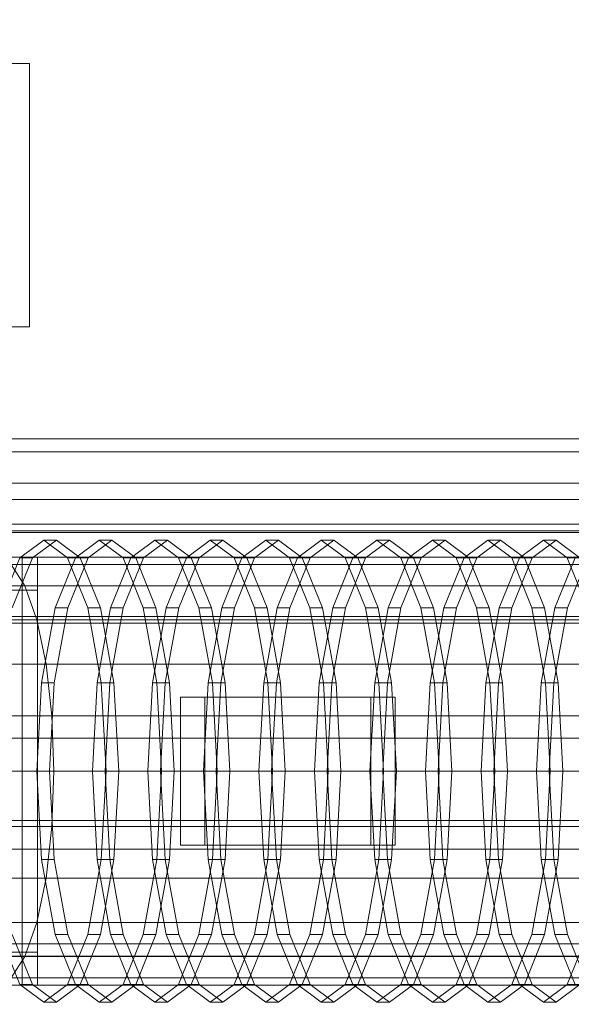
# Model space of a CAD drawing. Header units: millimetres. Extents: x -1970 to 61924, y -58230 to 6847.
# Tile 410 of 656: x 9307 to 9642, y -17512 to -16913. Entities that reach past the tile are written whole.
import ezdxf

# ---------------------------------------------------------------- set-up
doc = ezdxf.new("R2010")
doc.units = ezdxf.units.MM
for name, color, linetype, lineweight in [('COTAS_O', 1, 'Continuous', 0), ('superior_C01', 7, 'Continuous', 0), ('superior_mezcladora', 7, 'Continuous', 0)]:
    doc.layers.add(name, color=color, linetype=linetype, lineweight=lineweight)
doc.dimstyles.new('R19_100', dxfattribs={"dimtxt": 250, "dimasz": 150, "dimexe": 150, "dimexo": 80, "dimgap": 100, "dimtad": 1, "dimtih": 1, "dimtoh": 1, "dimdsep": 46, "dimcen": 0.09, "dimadec": 0, "dimazin": 0, "dimtfac": 1, "dimtdec": 4, "dimtofl": 0, "dimtmove": 0, "dimatfit": 3, "dimfxl": 1, "dimtolj": 1, "dimtzin": 0, "dimarcsym": 0})

# ---------------------------------------------------------------- blocks, each defined once
blk = doc.blocks.new('DIM_R26_36')
at = {"layer": 'COTAS_O'}
for p, q in [((9108.38, -17350), (9063.38, -17500)), ((9808.38, -17350), (9108.38, -17350)), ((9108.38, -18650), (9108.38, -17350)), ((9108.38, -17350), (9153.38, -17500)), ((9108.38, -18650), (9063.38, -18500)), ((9108.38, -18650), (9153.38, -18500)), ((9808.38, -18650), (9108.38, -18650))]:
    blk.add_line(p, q, dxfattribs=at)
blk.add_text('1300 O', height=250, rotation=90, dxfattribs=at).set_placement((9008.38, -18000))

msp = doc.modelspace()

# ---------------------------------------------------------------- linework, layer by layer
at = {"layer": 'superior_C01'}
for p, q in [((9153.297, -16940), (9313.297, -16940)), ((9313.297, -16940), (9313.297, -17100)), ((9313.297, -17100), (9153.297, -17100)), ((9185.158, -17168), (10181.824, -17168)), ((10204.939, -17168), (9208.272, -17168)), ((9185.158, -17176), (10181.824, -17176)), ((9208.272, -17176), (10204.939, -17176)), ((9187.289, -17195), (10177.97, -17195)), ((10178.868, -17195), (9188.187, -17195)), ((9200.724, -17195), (10200.204, -17195)), ((10200.626, -17195), (9201.146, -17195)), ((9187.289, -17205), (10177.97, -17205)), ((9188.187, -17205), (10178.868, -17205)), ((9200.724, -17205), (10200.204, -17205)), ((9201.146, -17205), (10200.626, -17205)), ((9838.242, -17225), (9106.386, -17225)), ((9109.083, -17225), (9840.938, -17225)), ((9307.415, -17240.287), (9321.901, -17229.6)), ((9329.605, -17229.6), (9315.119, -17240.287)), ((9321.901, -17229.6), (9336.387, -17240.287)), ((9329.605, -17229.6), (9321.901, -17229.6)), ((9344.091, -17240.287), (9329.605, -17229.6)), ((9341.119, -17240.287), (9355.605, -17229.6)), ((9363.309, -17229.6), (9348.823, -17240.287)), ((9355.605, -17229.6), (9370.091, -17240.287)), ((9363.309, -17229.6), (9355.605, -17229.6)), ((9377.795, -17240.287), (9363.309, -17229.6)), ((9374.823, -17240.287), (9389.309, -17229.6)), ((9397.013, -17229.6), (9382.527, -17240.287)), ((9389.309, -17229.6), (9403.795, -17240.287)), ((9397.013, -17229.6), (9389.309, -17229.6)), ((9411.499, -17240.287), (9397.013, -17229.6)), ((9408.527, -17240.287), (9423.013, -17229.6)), ((9430.717, -17229.6), (9416.23, -17240.287)), ((9423.013, -17229.6), (9437.499, -17240.287)), ((9430.717, -17229.6), (9423.013, -17229.6)), ((9445.203, -17240.287), (9430.717, -17229.6)), ((9442.231, -17240.287), (9456.717, -17229.6)), ((9464.42, -17229.6), (9449.934, -17240.287)), ((9456.717, -17229.6), (9471.203, -17240.287)), ((9464.42, -17229.6), (9456.717, -17229.6)), ((9478.907, -17240.287), (9464.42, -17229.6)), ((9475.935, -17240.287), (9490.421, -17229.6)), ((9498.124, -17229.6), (9483.638, -17240.287)), ((9490.421, -17229.6), (9504.907, -17240.287)), ((9498.124, -17229.6), (9490.421, -17229.6)), ((9512.61, -17240.287), (9498.124, -17229.6)), ((9509.638, -17240.287), (9524.125, -17229.6)), ((9531.828, -17229.6), (9517.342, -17240.287)), ((9524.125, -17229.6), (9538.611, -17240.287)), ((9531.828, -17229.6), (9524.125, -17229.6)), ((9546.314, -17240.287), (9531.828, -17229.6)), ((9543.342, -17240.287), (9557.828, -17229.6)), ((9565.532, -17229.6), (9551.046, -17240.287)), ((9557.828, -17229.6), (9572.314, -17240.287)), ((9565.532, -17229.6), (9557.828, -17229.6)), ((9580.018, -17240.287), (9565.532, -17229.6)), ((9577.046, -17240.287), (9591.532, -17229.6)), ((9599.236, -17229.6), (9584.75, -17240.287)), ((9591.532, -17229.6), (9606.018, -17240.287)), ((9599.236, -17229.6), (9591.532, -17229.6)), ((9613.722, -17240.287), (9599.236, -17229.6)), ((9610.75, -17240.287), (9625.236, -17229.6)), ((9632.94, -17229.6), (9618.454, -17240.287)), ((9625.236, -17229.6), (9639.722, -17240.287)), ((9632.94, -17229.6), (9625.236, -17229.6)), ((9647.426, -17240.287), (9632.94, -17229.6)), ((9755.237, -17240), (9293.012, -17240)), ((9295.134, -17270.722), (9307.415, -17240.287)), ((9315.119, -17240.287), (9302.838, -17270.722)), ((9307.415, -17240.287), (9315.119, -17240.287)), ((9809.546, -17240), (9308.803, -17240)), ((9308.803, -17240), (9308.803, -17500)), ((9318.239, -17240), (9308.803, -17240)), ((9318.239, -17500), (9318.239, -17240)), ((9318.239, -17240), (9818.983, -17240)), ((9328.838, -17270.722), (9341.119, -17240.287)), ((9336.387, -17240.287), (9348.668, -17270.722)), ((9336.387, -17240.287), (9344.091, -17240.287)), ((9348.823, -17240.287), (9336.542, -17270.722)), ((9341.119, -17240.287), (9348.823, -17240.287)), ((9356.372, -17270.722), (9344.091, -17240.287)), ((9362.542, -17270.722), (9374.823, -17240.287)), ((9370.091, -17240.287), (9382.372, -17270.722)), ((9370.091, -17240.287), (9377.795, -17240.287)), ((9382.527, -17240.287), (9370.246, -17270.722)), ((9374.823, -17240.287), (9382.527, -17240.287)), ((9390.076, -17270.722), (9377.795, -17240.287)), ((9396.246, -17270.722), (9408.527, -17240.287)), ((9403.795, -17240.287), (9416.076, -17270.722)), ((9403.795, -17240.287), (9411.499, -17240.287)), ((9416.23, -17240.287), (9403.95, -17270.722)), ((9408.527, -17240.287), (9416.23, -17240.287)), ((9423.78, -17270.722), (9411.499, -17240.287)), ((9429.95, -17270.722), (9442.231, -17240.287)), ((9437.499, -17240.287), (9449.78, -17270.722)), ((9437.499, -17240.287), (9445.203, -17240.287)), ((9449.934, -17240.287), (9437.654, -17270.722)), ((9442.231, -17240.287), (9449.934, -17240.287)), ((9457.483, -17270.722), (9445.203, -17240.287)), ((9463.654, -17270.722), (9475.935, -17240.287)), ((9471.203, -17240.287), (9483.484, -17270.722)), ((9471.203, -17240.287), (9478.907, -17240.287)), ((9483.638, -17240.287), (9471.358, -17270.722)), ((9475.935, -17240.287), (9483.638, -17240.287)), ((9491.187, -17270.722), (9478.907, -17240.287)), ((9497.358, -17270.722), (9509.638, -17240.287)), ((9504.907, -17240.287), (9517.187, -17270.722)), ((9504.907, -17240.287), (9512.61, -17240.287)), ((9517.342, -17240.287), (9505.061, -17270.722)), ((9509.638, -17240.287), (9517.342, -17240.287)), ((9524.891, -17270.722), (9512.61, -17240.287)), ((9531.062, -17270.722), (9543.342, -17240.287)), ((9538.611, -17240.287), (9550.891, -17270.722)), ((9538.611, -17240.287), (9546.314, -17240.287)), ((9551.046, -17240.287), (9538.765, -17270.722)), ((9543.342, -17240.287), (9551.046, -17240.287)), ((9558.595, -17270.722), (9546.314, -17240.287)), ((9564.765, -17270.722), (9577.046, -17240.287)), ((9572.314, -17240.287), (9584.595, -17270.722)), ((9572.314, -17240.287), (9580.018, -17240.287)), ((9584.75, -17240.287), (9572.469, -17270.722)), ((9577.046, -17240.287), (9584.75, -17240.287)), ((9592.299, -17270.722), (9580.018, -17240.287)), ((9598.469, -17270.722), (9610.75, -17240.287)), ((9606.018, -17240.287), (9618.299, -17270.722)), ((9606.018, -17240.287), (9613.722, -17240.287)), ((9618.454, -17240.287), (9606.173, -17270.722)), ((9610.75, -17240.287), (9618.454, -17240.287)), ((9626.003, -17270.722), (9613.722, -17240.287)), ((9632.173, -17270.722), (9644.454, -17240.287)), ((9639.722, -17240.287), (9652.003, -17270.722)), ((9639.722, -17240.287), (9647.426, -17240.287)), ((9652.158, -17240.287), (9639.877, -17270.722)), ((9283.941, -17244.43), (9746.165, -17244.43)), ((9302.084, -17244.43), (9310.537, -17257.417)), ((9302.084, -17244.43), (9764.308, -17244.43)), ((9125.646, -17260), (9318.239, -17260)), ((9275.487, -17257.417), (9737.712, -17257.417)), ((9301.523, -17260), (9318.239, -17260)), ((9310.537, -17257.417), (9317.796, -17278.076)), ((9310.537, -17257.417), (9772.762, -17257.417)), ((9318.239, -17260), (9318.239, -17480)), ((9320.633, -17316.271), (9328.838, -17270.722)), ((9336.542, -17270.722), (9328.336, -17316.271)), ((9328.838, -17270.722), (9336.542, -17270.722)), ((9348.668, -17270.722), (9356.874, -17316.271)), ((9348.668, -17270.722), (9356.372, -17270.722)), ((9354.336, -17316.271), (9362.542, -17270.722)), ((9364.578, -17316.271), (9356.372, -17270.722)), ((9370.246, -17270.722), (9362.04, -17316.271)), ((9362.542, -17270.722), (9370.246, -17270.722)), ((9382.372, -17270.722), (9390.578, -17316.271)), ((9382.372, -17270.722), (9390.076, -17270.722)), ((9388.04, -17316.271), (9396.246, -17270.722)), ((9398.281, -17316.271), (9390.076, -17270.722)), ((9403.95, -17270.722), (9395.744, -17316.271)), ((9396.246, -17270.722), (9403.95, -17270.722)), ((9416.076, -17270.722), (9424.282, -17316.271)), ((9416.076, -17270.722), (9423.78, -17270.722)), ((9421.744, -17316.271), (9429.95, -17270.722)), ((9431.985, -17316.271), (9423.78, -17270.722)), ((9437.654, -17270.722), (9429.448, -17316.271)), ((9429.95, -17270.722), (9437.654, -17270.722)), ((9449.78, -17270.722), (9457.985, -17316.271)), ((9449.78, -17270.722), (9457.483, -17270.722)), ((9455.448, -17316.271), (9463.654, -17270.722)), ((9465.689, -17316.271), (9457.483, -17270.722)), ((9471.358, -17270.722), (9463.152, -17316.271)), ((9463.654, -17270.722), (9471.358, -17270.722)), ((9483.484, -17270.722), (9491.689, -17316.271)), ((9483.484, -17270.722), (9491.187, -17270.722)), ((9489.152, -17316.271), (9497.358, -17270.722)), ((9499.393, -17316.271), (9491.187, -17270.722)), ((9505.061, -17270.722), (9496.856, -17316.271)), ((9497.358, -17270.722), (9505.061, -17270.722)), ((9517.187, -17270.722), (9525.393, -17316.271)), ((9517.187, -17270.722), (9524.891, -17270.722)), ((9522.856, -17316.271), (9531.062, -17270.722)), ((9533.097, -17316.271), (9524.891, -17270.722)), ((9538.765, -17270.722), (9530.56, -17316.271)), ((9531.062, -17270.722), (9538.765, -17270.722)), ((9550.891, -17270.722), (9559.097, -17316.271)), ((9550.891, -17270.722), (9558.595, -17270.722)), ((9556.56, -17316.271), (9564.765, -17270.722)), ((9566.801, -17316.271), (9558.595, -17270.722)), ((9572.469, -17270.722), (9564.263, -17316.271)), ((9564.765, -17270.722), (9572.469, -17270.722)), ((9584.595, -17270.722), (9592.801, -17316.271)), ((9584.595, -17270.722), (9592.299, -17270.722)), ((9590.264, -17316.271), (9598.469, -17270.722)), ((9600.505, -17316.271), (9592.299, -17270.722)), ((9606.173, -17270.722), (9597.967, -17316.271)), ((9598.469, -17270.722), (9606.173, -17270.722)), ((9618.299, -17270.722), (9626.505, -17316.271)), ((9618.299, -17270.722), (9626.003, -17270.722)), ((9623.967, -17316.271), (9632.173, -17270.722)), ((9634.209, -17316.271), (9626.003, -17270.722)), ((9639.877, -17270.722), (9631.671, -17316.271)), ((9632.173, -17270.722), (9639.877, -17270.722)), ((9268.228, -17278.076), (9730.453, -17278.076)), ((9317.796, -17278.076), (9323.366, -17305)), ((9317.796, -17278.076), (9780.021, -17278.076)), ((9262.658, -17305), (9724.883, -17305)), ((9323.366, -17305), (9326.868, -17336.354)), ((9323.366, -17305), (9785.591, -17305)), ((9317.751, -17370), (9320.633, -17316.271)), ((9320.633, -17316.271), (9328.336, -17316.271)), ((9328.336, -17316.271), (9325.455, -17370)), ((9351.455, -17370), (9354.336, -17316.271)), ((9354.336, -17316.271), (9362.04, -17316.271)), ((9356.874, -17316.271), (9359.755, -17370)), ((9356.874, -17316.271), (9364.578, -17316.271)), ((9362.04, -17316.271), (9359.159, -17370)), ((9367.459, -17370), (9364.578, -17316.271)), ((9385.159, -17370), (9388.04, -17316.271)), ((9388.04, -17316.271), (9395.744, -17316.271)), ((9390.578, -17316.271), (9393.459, -17370)), ((9390.578, -17316.271), (9398.281, -17316.271)), ((9395.744, -17316.271), (9392.863, -17370)), ((9401.163, -17370), (9398.281, -17316.271)), ((9418.863, -17370), (9421.744, -17316.271)), ((9421.744, -17316.271), (9429.448, -17316.271)), ((9424.282, -17316.271), (9427.163, -17370)), ((9424.282, -17316.271), (9431.985, -17316.271)), ((9429.448, -17316.271), (9426.566, -17370)), ((9434.867, -17370), (9431.985, -17316.271)), ((9452.567, -17370), (9455.448, -17316.271)), ((9455.448, -17316.271), (9463.152, -17316.271)), ((9457.985, -17316.271), (9460.867, -17370)), ((9457.985, -17316.271), (9465.689, -17316.271)), ((9463.152, -17316.271), (9460.27, -17370)), ((9468.571, -17370), (9465.689, -17316.271)), ((9486.27, -17370), (9489.152, -17316.271)), ((9489.152, -17316.271), (9496.856, -17316.271)), ((9491.689, -17316.271), (9494.571, -17370)), ((9491.689, -17316.271), (9499.393, -17316.271)), ((9496.856, -17316.271), (9493.974, -17370)), ((9502.275, -17370), (9499.393, -17316.271)), ((9519.974, -17370), (9522.856, -17316.271)), ((9522.856, -17316.271), (9530.56, -17316.271)), ((9525.393, -17316.271), (9528.275, -17370)), ((9525.393, -17316.271), (9533.097, -17316.271)), ((9530.56, -17316.271), (9527.678, -17370)), ((9535.978, -17370), (9533.097, -17316.271)), ((9553.678, -17370), (9556.56, -17316.271)), ((9556.56, -17316.271), (9564.263, -17316.271)), ((9559.097, -17316.271), (9561.979, -17370)), ((9559.097, -17316.271), (9566.801, -17316.271)), ((9564.263, -17316.271), (9561.382, -17370)), ((9569.682, -17370), (9566.801, -17316.271)), ((9587.382, -17370), (9590.264, -17316.271)), ((9590.264, -17316.271), (9597.967, -17316.271)), ((9592.801, -17316.271), (9595.682, -17370)), ((9592.801, -17316.271), (9600.505, -17316.271)), ((9597.967, -17316.271), (9595.086, -17370)), ((9603.386, -17370), (9600.505, -17316.271)), ((9621.086, -17370), (9623.967, -17316.271)), ((9623.967, -17316.271), (9631.671, -17316.271)), ((9626.505, -17316.271), (9629.386, -17370)), ((9626.505, -17316.271), (9634.209, -17316.271)), ((9631.671, -17316.271), (9628.79, -17370)), ((9637.09, -17370), (9634.209, -17316.271)), ((9520.468, -17325), (9404.912, -17325)), ((9404.912, -17325), (9404.912, -17415)), ((9419.741, -17325), (9404.912, -17325)), ((9419.741, -17415), (9419.741, -17325)), ((9419.741, -17325), (9535.297, -17325)), ((9520.468, -17415), (9520.468, -17325)), ((9520.468, -17325), (9535.297, -17325)), ((9535.297, -17325), (9535.297, -17415)), ((9259.156, -17336.354), (9721.381, -17336.354)), ((9326.868, -17336.354), (9328.062, -17370)), ((9326.868, -17336.354), (9789.093, -17336.354)), ((9257.962, -17370), (9720.187, -17370)), ((9320.633, -17423.729), (9317.751, -17370)), ((9317.751, -17370), (9325.455, -17370)), ((9325.455, -17370), (9328.336, -17423.729)), ((9328.062, -17370), (9326.868, -17403.646)), ((9328.062, -17370), (9790.287, -17370)), ((9354.336, -17423.729), (9351.455, -17370)), ((9351.455, -17370), (9359.159, -17370)), ((9359.755, -17370), (9356.874, -17423.729)), ((9359.159, -17370), (9362.04, -17423.729)), ((9359.755, -17370), (9367.459, -17370)), ((9364.578, -17423.729), (9367.459, -17370)), ((9388.04, -17423.729), (9385.159, -17370)), ((9385.159, -17370), (9392.863, -17370)), ((9393.459, -17370), (9390.578, -17423.729)), ((9392.863, -17370), (9395.744, -17423.729)), ((9393.459, -17370), (9401.163, -17370)), ((9398.281, -17423.729), (9401.163, -17370)), ((9421.744, -17423.729), (9418.863, -17370)), ((9418.863, -17370), (9426.566, -17370)), ((9427.163, -17370), (9424.282, -17423.729)), ((9426.566, -17370), (9429.448, -17423.729)), ((9427.163, -17370), (9434.867, -17370)), ((9431.985, -17423.729), (9434.867, -17370)), ((9455.448, -17423.729), (9452.567, -17370)), ((9452.567, -17370), (9460.27, -17370)), ((9460.867, -17370), (9457.985, -17423.729)), ((9460.27, -17370), (9463.152, -17423.729)), ((9460.867, -17370), (9468.571, -17370)), ((9465.689, -17423.729), (9468.571, -17370)), ((9489.152, -17423.729), (9486.27, -17370)), ((9486.27, -17370), (9493.974, -17370)), ((9494.571, -17370), (9491.689, -17423.729)), ((9493.974, -17370), (9496.856, -17423.729)), ((9494.571, -17370), (9502.275, -17370)), ((9499.393, -17423.729), (9502.275, -17370)), ((9522.856, -17423.729), (9519.974, -17370)), ((9519.974, -17370), (9527.678, -17370)), ((9528.275, -17370), (9525.393, -17423.729)), ((9527.678, -17370), (9530.56, -17423.729)), ((9528.275, -17370), (9535.978, -17370)), ((9533.097, -17423.729), (9535.978, -17370)), ((9556.56, -17423.729), (9553.678, -17370)), ((9553.678, -17370), (9561.382, -17370)), ((9561.979, -17370), (9559.097, -17423.729)), ((9561.382, -17370), (9564.263, -17423.729)), ((9561.979, -17370), (9569.682, -17370)), ((9566.801, -17423.729), (9569.682, -17370)), ((9590.264, -17423.729), (9587.382, -17370)), ((9587.382, -17370), (9595.086, -17370)), ((9595.682, -17370), (9592.801, -17423.729)), ((9595.086, -17370), (9597.967, -17423.729)), ((9595.682, -17370), (9603.386, -17370)), ((9600.505, -17423.729), (9603.386, -17370)), ((9623.967, -17423.729), (9621.086, -17370)), ((9621.086, -17370), (9628.79, -17370)), ((9629.386, -17370), (9626.505, -17423.729)), ((9628.79, -17370), (9631.671, -17423.729)), ((9629.386, -17370), (9637.09, -17370)), ((9634.209, -17423.729), (9637.09, -17370)), ((9259.156, -17403.646), (9721.381, -17403.646)), ((9326.868, -17403.646), (9323.366, -17435)), ((9326.868, -17403.646), (9789.093, -17403.646)), ((9404.912, -17415), (9520.468, -17415)), ((9404.912, -17415), (9419.741, -17415)), ((9535.297, -17415), (9419.741, -17415)), ((9535.297, -17415), (9520.468, -17415)), ((9328.838, -17469.278), (9320.633, -17423.729)), ((9320.633, -17423.729), (9328.336, -17423.729)), ((9328.336, -17423.729), (9336.542, -17469.278)), ((9356.874, -17423.729), (9348.668, -17469.278)), ((9362.542, -17469.278), (9354.336, -17423.729)), ((9354.336, -17423.729), (9362.04, -17423.729)), ((9356.372, -17469.278), (9364.578, -17423.729)), ((9356.874, -17423.729), (9364.578, -17423.729)), ((9362.04, -17423.729), (9370.246, -17469.278)), ((9390.578, -17423.729), (9382.372, -17469.278)), ((9396.246, -17469.278), (9388.04, -17423.729)), ((9388.04, -17423.729), (9395.744, -17423.729)), ((9390.076, -17469.278), (9398.281, -17423.729)), ((9390.578, -17423.729), (9398.281, -17423.729)), ((9395.744, -17423.729), (9403.95, -17469.278)), ((9424.282, -17423.729), (9416.076, -17469.278)), ((9429.95, -17469.278), (9421.744, -17423.729)), ((9421.744, -17423.729), (9429.448, -17423.729)), ((9423.78, -17469.278), (9431.985, -17423.729)), ((9424.282, -17423.729), (9431.985, -17423.729)), ((9429.448, -17423.729), (9437.654, -17469.278)), ((9457.985, -17423.729), (9449.78, -17469.278)), ((9463.654, -17469.278), (9455.448, -17423.729)), ((9455.448, -17423.729), (9463.152, -17423.729)), ((9457.483, -17469.278), (9465.689, -17423.729)), ((9457.985, -17423.729), (9465.689, -17423.729)), ((9463.152, -17423.729), (9471.358, -17469.278)), ((9491.689, -17423.729), (9483.484, -17469.278)), ((9497.358, -17469.278), (9489.152, -17423.729)), ((9489.152, -17423.729), (9496.856, -17423.729)), ((9491.187, -17469.278), (9499.393, -17423.729)), ((9491.689, -17423.729), (9499.393, -17423.729)), ((9496.856, -17423.729), (9505.061, -17469.278)), ((9525.393, -17423.729), (9517.187, -17469.278)), ((9531.062, -17469.278), (9522.856, -17423.729)), ((9522.856, -17423.729), (9530.56, -17423.729)), ((9524.891, -17469.278), (9533.097, -17423.729)), ((9525.393, -17423.729), (9533.097, -17423.729)), ((9530.56, -17423.729), (9538.765, -17469.278)), ((9559.097, -17423.729), (9550.891, -17469.278)), ((9564.765, -17469.278), (9556.56, -17423.729)), ((9556.56, -17423.729), (9564.263, -17423.729)), ((9558.595, -17469.278), (9566.801, -17423.729)), ((9559.097, -17423.729), (9566.801, -17423.729)), ((9564.263, -17423.729), (9572.469, -17469.278)), ((9592.801, -17423.729), (9584.595, -17469.278)), ((9598.469, -17469.278), (9590.264, -17423.729)), ((9590.264, -17423.729), (9597.967, -17423.729)), ((9592.299, -17469.278), (9600.505, -17423.729)), ((9592.801, -17423.729), (9600.505, -17423.729)), ((9597.967, -17423.729), (9606.173, -17469.278)), ((9626.505, -17423.729), (9618.299, -17469.278)), ((9632.173, -17469.278), (9623.967, -17423.729)), ((9623.967, -17423.729), (9631.671, -17423.729)), ((9626.003, -17469.278), (9634.209, -17423.729)), ((9626.505, -17423.729), (9634.209, -17423.729)), ((9631.671, -17423.729), (9639.877, -17469.278)), ((9262.658, -17435), (9724.883, -17435)), ((9323.366, -17435), (9317.796, -17461.924)), ((9323.366, -17435), (9785.591, -17435)), ((9268.228, -17461.924), (9730.453, -17461.924)), ((9317.796, -17461.924), (9310.537, -17482.583)), ((9317.796, -17461.924), (9780.021, -17461.924)), ((9307.415, -17499.713), (9295.134, -17469.278)), ((9302.838, -17469.278), (9315.119, -17499.713)), ((9341.119, -17499.713), (9328.838, -17469.278)), ((9328.838, -17469.278), (9336.542, -17469.278)), ((9348.668, -17469.278), (9336.387, -17499.713)), ((9336.542, -17469.278), (9348.823, -17499.713)), ((9344.091, -17499.713), (9356.372, -17469.278)), ((9348.668, -17469.278), (9356.372, -17469.278)), ((9374.823, -17499.713), (9362.542, -17469.278)), ((9362.542, -17469.278), (9370.246, -17469.278)), ((9382.372, -17469.278), (9370.091, -17499.713)), ((9370.246, -17469.278), (9382.527, -17499.713)), ((9377.795, -17499.713), (9390.076, -17469.278)), ((9382.372, -17469.278), (9390.076, -17469.278)), ((9408.527, -17499.713), (9396.246, -17469.278)), ((9396.246, -17469.278), (9403.95, -17469.278)), ((9416.076, -17469.278), (9403.795, -17499.713)), ((9403.95, -17469.278), (9416.23, -17499.713)), ((9411.499, -17499.713), (9423.78, -17469.278)), ((9416.076, -17469.278), (9423.78, -17469.278)), ((9442.231, -17499.713), (9429.95, -17469.278)), ((9429.95, -17469.278), (9437.654, -17469.278)), ((9449.78, -17469.278), (9437.499, -17499.713)), ((9437.654, -17469.278), (9449.934, -17499.713)), ((9445.203, -17499.713), (9457.483, -17469.278)), ((9449.78, -17469.278), (9457.483, -17469.278)), ((9475.935, -17499.713), (9463.654, -17469.278)), ((9463.654, -17469.278), (9471.358, -17469.278)), ((9483.484, -17469.278), (9471.203, -17499.713)), ((9471.358, -17469.278), (9483.638, -17499.713)), ((9478.907, -17499.713), (9491.187, -17469.278)), ((9483.484, -17469.278), (9491.187, -17469.278)), ((9509.638, -17499.713), (9497.358, -17469.278)), ((9497.358, -17469.278), (9505.061, -17469.278)), ((9517.187, -17469.278), (9504.907, -17499.713)), ((9505.061, -17469.278), (9517.342, -17499.713)), ((9512.61, -17499.713), (9524.891, -17469.278)), ((9517.187, -17469.278), (9524.891, -17469.278)), ((9543.342, -17499.713), (9531.062, -17469.278)), ((9531.062, -17469.278), (9538.765, -17469.278)), ((9550.891, -17469.278), (9538.611, -17499.713)), ((9538.765, -17469.278), (9551.046, -17499.713)), ((9546.314, -17499.713), (9558.595, -17469.278)), ((9550.891, -17469.278), (9558.595, -17469.278)), ((9577.046, -17499.713), (9564.765, -17469.278)), ((9564.765, -17469.278), (9572.469, -17469.278)), ((9584.595, -17469.278), (9572.314, -17499.713)), ((9572.469, -17469.278), (9584.75, -17499.713)), ((9580.018, -17499.713), (9592.299, -17469.278)), ((9584.595, -17469.278), (9592.299, -17469.278)), ((9610.75, -17499.713), (9598.469, -17469.278)), ((9598.469, -17469.278), (9606.173, -17469.278)), ((9618.299, -17469.278), (9606.018, -17499.713)), ((9606.173, -17469.278), (9618.454, -17499.713)), ((9613.722, -17499.713), (9626.003, -17469.278)), ((9618.299, -17469.278), (9626.003, -17469.278)), ((9644.454, -17499.713), (9632.173, -17469.278)), ((9632.173, -17469.278), (9639.877, -17469.278)), ((9652.003, -17469.278), (9639.722, -17499.713)), ((9639.877, -17469.278), (9652.158, -17499.713)), ((9318.239, -17480), (9125.646, -17480)), ((9275.487, -17482.583), (9737.712, -17482.583)), ((9318.239, -17480), (9301.523, -17480)), ((9310.537, -17482.583), (9302.084, -17495.57)), ((9310.537, -17482.583), (9772.762, -17482.583)), ((9283.941, -17495.57), (9746.165, -17495.57)), ((9293.012, -17500), (9755.237, -17500)), ((9302.084, -17495.57), (9764.308, -17495.57)), ((9321.901, -17510.4), (9307.415, -17499.713)), ((9307.415, -17499.713), (9315.119, -17499.713)), ((9308.803, -17500), (9809.546, -17500)), ((9308.803, -17500), (9318.239, -17500)), ((9315.119, -17499.713), (9329.605, -17510.4)), ((9818.983, -17500), (9318.239, -17500)), ((9336.387, -17499.713), (9321.901, -17510.4)), ((9329.605, -17510.4), (9344.091, -17499.713)), ((9336.387, -17499.713), (9344.091, -17499.713)), ((9355.605, -17510.4), (9341.119, -17499.713)), ((9341.119, -17499.713), (9348.823, -17499.713)), ((9348.823, -17499.713), (9363.309, -17510.4)), ((9370.091, -17499.713), (9355.605, -17510.4)), ((9363.309, -17510.4), (9377.795, -17499.713)), ((9370.091, -17499.713), (9377.795, -17499.713)), ((9389.309, -17510.4), (9374.823, -17499.713)), ((9374.823, -17499.713), (9382.527, -17499.713)), ((9382.527, -17499.713), (9397.013, -17510.4)), ((9403.795, -17499.713), (9389.309, -17510.4)), ((9397.013, -17510.4), (9411.499, -17499.713)), ((9403.795, -17499.713), (9411.499, -17499.713)), ((9423.013, -17510.4), (9408.527, -17499.713)), ((9408.527, -17499.713), (9416.23, -17499.713)), ((9416.23, -17499.713), (9430.717, -17510.4)), ((9437.499, -17499.713), (9423.013, -17510.4)), ((9430.717, -17510.4), (9445.203, -17499.713)), ((9437.499, -17499.713), (9445.203, -17499.713)), ((9456.717, -17510.4), (9442.231, -17499.713)), ((9442.231, -17499.713), (9449.934, -17499.713)), ((9449.934, -17499.713), (9464.42, -17510.4)), ((9471.203, -17499.713), (9456.717, -17510.4)), ((9464.42, -17510.4), (9478.907, -17499.713)), ((9471.203, -17499.713), (9478.907, -17499.713)), ((9490.421, -17510.4), (9475.935, -17499.713)), ((9475.935, -17499.713), (9483.638, -17499.713)), ((9483.638, -17499.713), (9498.124, -17510.4)), ((9504.907, -17499.713), (9490.421, -17510.4)), ((9498.124, -17510.4), (9512.61, -17499.713)), ((9504.907, -17499.713), (9512.61, -17499.713)), ((9524.125, -17510.4), (9509.638, -17499.713)), ((9509.638, -17499.713), (9517.342, -17499.713)), ((9517.342, -17499.713), (9531.828, -17510.4)), ((9538.611, -17499.713), (9524.125, -17510.4)), ((9531.828, -17510.4), (9546.314, -17499.713)), ((9538.611, -17499.713), (9546.314, -17499.713)), ((9557.828, -17510.4), (9543.342, -17499.713)), ((9543.342, -17499.713), (9551.046, -17499.713)), ((9551.046, -17499.713), (9565.532, -17510.4)), ((9572.314, -17499.713), (9557.828, -17510.4)), ((9565.532, -17510.4), (9580.018, -17499.713)), ((9572.314, -17499.713), (9580.018, -17499.713)), ((9591.532, -17510.4), (9577.046, -17499.713)), ((9577.046, -17499.713), (9584.75, -17499.713)), ((9584.75, -17499.713), (9599.236, -17510.4)), ((9606.018, -17499.713), (9591.532, -17510.4)), ((9599.236, -17510.4), (9613.722, -17499.713)), ((9606.018, -17499.713), (9613.722, -17499.713)), ((9625.236, -17510.4), (9610.75, -17499.713)), ((9610.75, -17499.713), (9618.454, -17499.713)), ((9618.454, -17499.713), (9632.94, -17510.4)), ((9639.722, -17499.713), (9625.236, -17510.4)), ((9632.94, -17510.4), (9647.426, -17499.713)), ((9639.722, -17499.713), (9647.426, -17499.713)), ((9321.901, -17510.4), (9329.605, -17510.4)), ((9355.605, -17510.4), (9363.309, -17510.4)), ((9389.309, -17510.4), (9397.013, -17510.4)), ((9423.013, -17510.4), (9430.717, -17510.4)), ((9456.717, -17510.4), (9464.42, -17510.4)), ((9490.421, -17510.4), (9498.124, -17510.4)), ((9524.125, -17510.4), (9531.828, -17510.4)), ((9557.828, -17510.4), (9565.532, -17510.4)), ((9591.532, -17510.4), (9599.236, -17510.4)), ((9625.236, -17510.4), (9632.94, -17510.4))]:
    msp.add_line(p, q, dxfattribs=at)
at = {"layer": 'superior_mezcladora'}
for p, q in [((9792.183, -17220), (8467.183, -17220)), ((8469.343, -17220), (9794.343, -17220)), ((8469.343, -17224), (9794.343, -17224)), ((9822.42, -17220), (8497.42, -17220)), ((9822.42, -17224), (8497.42, -17224)), ((8499.58, -17220), (9824.58, -17220)), ((9794.343, -17276), (8469.343, -17276)), ((8497.42, -17276), (9822.42, -17276)), ((8467.183, -17280), (9792.183, -17280)), ((9794.343, -17280), (8469.343, -17280)), ((8497.42, -17280), (9822.42, -17280)), ((9824.58, -17280), (8499.58, -17280)), ((8358.381, -17400), (9808.381, -17400)), ((8358.381, -17417.5), (9808.381, -17417.5)), ((8358.381, -17475), (9808.381, -17475)), ((9808.381, -17482.5), (8358.381, -17482.5))]:
    msp.add_line(p, q, dxfattribs=at)

# ---------------------------------------------------------------- dimensions: what is measured, and where the dimension line sits
at = {"layer": 'COTAS_O'}
dim = msp.add_aligned_dim(p1=(9808.381, -18650), p2=(9808.381, -17350), distance=700, text='<> O', dimstyle='R19_100', dxfattribs=at)
dim.commit()
dim.dimension.update_dxf_attribs({"geometry": 'DIM_R26_36', "text_midpoint": (9108.381, -18000)})

doc.saveas('drawing.dxf')
